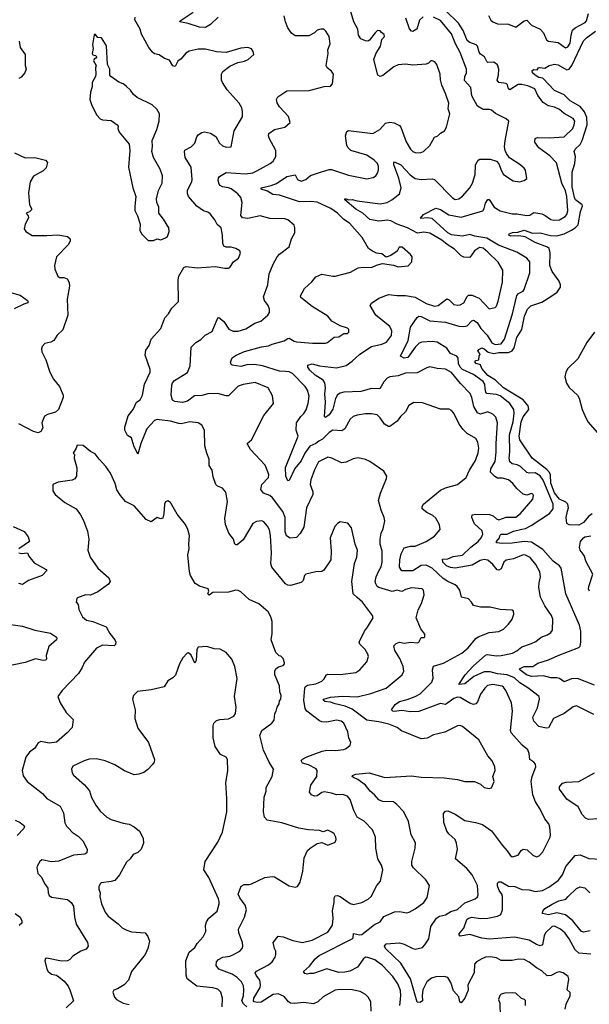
# Model space of a CAD drawing. Extents: x 2199565 to 2323334, y 894172 to 1018966.
# Tile 386 of 440: x 2264891 to 2269592, y 1004855 to 1012984. Entities that reach past the tile are written whole.
import ezdxf

# ---------------------------------------------------------------- set-up
doc = ezdxf.new("R2010")
doc.units = 0

msp = doc.modelspace()

# ---------------------------------------------------------------- linework, layer by layer
at = {"layer": '0CON10XD'}
for points in [[(2268652.5, 1006355), (2268709.1, 1006339.1), (2268785, 1006287.1), (2268875.7, 1006165), (2268915, 1006122.5), (2268938.1, 1006085), (2268955, 1006071.4), (2269004.5, 1006085.5), (2269030, 1006125), (2269045, 1006135.5), (2269079.1, 1006129.1), (2269125, 1006087.1), (2269155, 1006072.9), (2269178.3, 1006081.7), (2269208, 1006115), (2269268.6, 1006235), (2269272.5, 1006255), (2269266.4, 1006316.4), (2269257.1, 1006345), (2269225, 1006386.2), (2269187.1, 1006465), (2269147, 1006527), (2269124.6, 1006584.6), (2269112.2, 1006695), (2269119.4, 1006735), (2269149.4, 1006815), (2269147, 1006837), (2269133.3, 1006855), (2269102, 1006875), (2269096.6, 1006926.6), (2269085.7, 1006955), (2269038.6, 1006995), (2268945.6, 1007095), (2268942.5, 1007115), (2268956.8, 1007275), (2268948.8, 1007345), (2268903.9, 1007445), (2268885, 1007473.5), (2268872.2, 1007482.2), (2268795, 1007495.4), (2268753, 1007487), (2268728.9, 1007465), (2268692.9, 1007415), (2268668.9, 1007351.1), (2268654, 1007336), (2268635, 1007328.8), (2268605, 1007340), (2268525, 1007386.9), (2268505, 1007391.8), (2268475, 1007378.7), (2268405, 1007330), (2268365, 1007337.2), (2268346.8, 1007333.2), (2268185, 1007272.5), (2268115, 1007270.3), (2268045, 1007281.8), (2267982.8, 1007272.8), (2267970, 1007275), (2267960, 1007285), (2267990, 1007330), (2268026.2, 1007353.8), (2268088.1, 1007371.9), (2268155, 1007396.1), (2268195, 1007418.5), (2268291.8, 1007515), (2268303.3, 1007546.7), (2268297.8, 1007615), (2268305, 1007645.7), (2268387.6, 1007672.4), (2268540, 1007755), (2268592.6, 1007797.4), (2268654.4, 1007875), (2268675, 1007889.5), (2268765, 1007924.2), (2268845, 1007933.1), (2268885, 1007952.9), (2268925, 1007994), (2268954, 1008035), (2268968.8, 1008075), (2268965, 1008100), (2268955, 1008110), (2268855, 1008114.2), (2268775, 1008134.3), (2268695, 1008133.1), (2268636.9, 1008146.9), (2268620.8, 1008175), (2268595, 1008202.5), (2268536.7, 1008215), (2268523.8, 1008275), (2268502, 1008305), (2268485, 1008317.8), (2268425, 1008344.6), (2268385, 1008370), (2268295, 1008456.2), (2268245, 1008480.7), (2268205, 1008478.1), (2268135, 1008432.8), (2268045, 1008433.1), (2268024.5, 1008464.5), (2268028.6, 1008525), (2268039.1, 1008575), (2268065, 1008624.2), (2268115, 1008636.4), (2268155, 1008636.2), (2268246, 1008675), (2268315, 1008720), (2268360, 1008775), (2268355, 1008812.5), (2268325, 1008868), (2268300.7, 1008890.7), (2268251.2, 1008915), (2268213.8, 1008945), (2268212, 1008965), (2268222.5, 1008985), (2268365, 1009100), (2268405, 1009118.6), (2268503, 1009147), (2268576, 1009205), (2268604.3, 1009265), (2268652.9, 1009345), (2268675, 1009406.7), (2268678.9, 1009445), (2268672.5, 1009495), (2268655, 1009526.2), (2268585, 1009567.5), (2268550.6, 1009600.6), (2268518.9, 1009645), (2268475, 1009736), (2268455, 1009758), (2268435, 1009768), (2268365, 1009768), (2268215, 1009819.2), (2268145, 1009824.2), (2268102.5, 1009797.5), (2268074, 1009745), (2268033, 1009707), (2268005, 1009668), (2267945, 1009624.2), (2267935, 1009624.2), (2267902, 1009645), (2267865, 1009698), (2267840.3, 1009720.3), (2267795, 1009730.8), (2267745, 1009728.6), (2267675, 1009718.1), (2267643.4, 1009706.6), (2267619.2, 1009685), (2267573.6, 1009606.4), (2267549.5, 1009589.5), (2267475, 1009594.5), (2267445, 1009574.6), (2267389.8, 1009520.2), (2267359.1, 1009505), (2267335, 1009483.8), (2267285, 1009463.3), (2267244.1, 1009405), (2267215, 1009340.9), (2267161.9, 1009278.1), (2267115, 1009180), (2267105, 1009177.5), (2267088.1, 1009215), (2267084, 1009286), (2267190.4, 1009545), (2267173.6, 1009595), (2267174.4, 1009655), (2267211.4, 1009708.6), (2267237.2, 1009732.8), (2267255, 1009764), (2267272.7, 1009815), (2267280, 1009875), (2267267.1, 1009925), (2267246.2, 1009955), (2267142.1, 1010062.1), (2267115, 1010076.1), (2267085, 1010078.9), (2267035, 1010082.7), (2266895, 1010127), (2266825, 1010137.2), (2266765.3, 1010134.7), (2266715, 1010119.2), (2266645, 1010132), (2266635, 1010137.5), (2266630, 1010155), (2266645, 1010191.2), (2266676.7, 1010215), (2266746.2, 1010245), (2266887.6, 1010282.4), (2266945, 1010289.7), (2266975, 1010303.8), (2267075, 1010331.8), (2267105, 1010351.9), (2267115, 1010353.1), (2267155, 1010328.5), (2267175, 1010323.8), (2267306.6, 1010313.4), (2267414.3, 1010314.3), (2267430.9, 1010319.1), (2267485, 1010362), (2267523.9, 1010366.1), (2267565, 1010392.5), (2267595, 1010393.3), (2267606.7, 1010405), (2267606.2, 1010425), (2267595.7, 1010435.7), (2267535, 1010456.2), (2267466.7, 1010495), (2267432.9, 1010535), (2267305.7, 1010615), (2267210.9, 1010690.9), (2267208.8, 1010705), (2267242, 1010765), (2267301.2, 1010818.8), (2267335, 1010860), (2267385, 1010883.8), (2267475.8, 1010865.8), (2267495, 1010867.1), (2267620.9, 1010899.1), (2267685, 1010934.2), (2267725, 1010941.4), (2267795, 1010936.7), (2267835, 1010956.7), (2267885, 1010970), (2267975, 1010957.5), (2268015, 1010944), (2268098, 1010952), (2268126, 1010984), (2268130, 1011025), (2268115.7, 1011045.7), (2268047.5, 1011105), (2268023.3, 1011105), (2268005, 1011072.5), (2267955, 1011037.5), (2267915, 1011023.3), (2267880.3, 1011050.3), (2267835, 1011057.1), (2267801.8, 1011071.8), (2267768.6, 1011095), (2267718, 1011185), (2267611.9, 1011305), (2267565, 1011334.4), (2267515, 1011387.3), (2267459.4, 1011425), (2267345, 1011476.6), (2267292.6, 1011482.6), (2267199.2, 1011479.2), (2267035, 1011533.8), (2266980.5, 1011540.5), (2266936.6, 1011566.6), (2266883.8, 1011585), (2266885, 1011596.7), (2266966.5, 1011613.5), (2267009.5, 1011630.5), (2267095, 1011689.4), (2267163.3, 1011703.3), (2267184.6, 1011664.6), (2267215, 1011650.8), (2267253.8, 1011665), (2267292.2, 1011697.8), (2267382.5, 1011727.5), (2267445, 1011745.6), (2267465, 1011745.6), (2267605, 1011700.5), (2267755, 1011668.9), (2267809.3, 1011680.7), (2267830, 1011695), (2267845, 1011716.2), (2267853.3, 1011745), (2267851.8, 1011775), (2267844.4, 1011795), (2267817.1, 1011825), (2267755.8, 1011865), (2267624.6, 1011904.6), (2267602, 1011925), (2267590.8, 1011945), (2267580, 1012025), (2267590.8, 1012059.2), (2267605, 1012068.8), (2267805.4, 1012044.6), (2267862.4, 1012077.6), (2267910.5, 1012129.5), (2267945, 1012138.9), (2267982.6, 1012132.6), (2268025, 1012110.8), (2268036.4, 1012096.4), (2268079.4, 1011975), (2268115.5, 1011915.5), (2268134.6, 1011894.6), (2268155, 1011888.1), (2268195, 1011883.1), (2268223.8, 1011895), (2268275.6, 1011944.4), (2268315, 1012013.3), (2268342.5, 1012025), (2268365, 1012047.5), (2268397.5, 1012065), (2268413.9, 1012096.1), (2268440.8, 1012205), (2268427.7, 1012247.7), (2268432.9, 1012295), (2268405.4, 1012375.4), (2268373.7, 1012443.7), (2268363.2, 1012486.8), (2268360.6, 1012535), (2268332.9, 1012615), (2268316.2, 1012635), (2268295, 1012644), (2268285, 1012643.8), (2268265.8, 1012624.2), (2268245, 1012617.5), (2268135, 1012608.5), (2268075, 1012615.5), (2268015, 1012611.4), (2267978.8, 1012595), (2267888.3, 1012521.7), (2267865, 1012513.8), (2267846.2, 1012525), (2267813.8, 1012655), (2267828.8, 1012701.2), (2267867.5, 1012765), (2267880.5, 1012819.5), (2267902.5, 1012845), (2267900, 1012860), (2267877, 1012877), (2267865, 1012892.5), (2267845, 1012893.3), (2267823.3, 1012875), (2267778.8, 1012815), (2267765, 1012806), (2267745, 1012808), (2267705, 1012826), (2267688.1, 1012855), (2267680.6, 1012905), (2267647.8, 1012965), (2267610, 1013095)], [(2267792.9, 1004797.1), (2267788, 1004875), (2267766.2, 1004915), (2267745, 1004936.2), (2267700.3, 1004960.3), (2267635, 1004973.3), (2267535, 1004977.3), (2267495, 1004972.2), (2267395, 1004917.8), (2267350.6, 1004875), (2267315, 1004859.6), (2267235, 1004870.6), (2267155, 1004861.3), (2267126.2, 1004865), (2267110.5, 1004875), (2267075, 1004918.2), (2267025, 1004942.3), (2266984.2, 1004935.8), (2266885, 1004872.5), (2266855, 1004869.8), (2266826.4, 1004876.4), (2266820, 1004885), (2266822.5, 1004905), (2266875.3, 1004995), (2266879.6, 1005015), (2266872.5, 1005055), (2266841.4, 1005095), (2266834.2, 1005115.8), (2266845, 1005128), (2266945, 1005179.5), (2266974, 1005206), (2267000, 1005245), (2267005.7, 1005265), (2267004.3, 1005295), (2266994.4, 1005315), (2266982, 1005365), (2267025, 1005418), (2267065, 1005411.9), (2267145, 1005380.5), (2267225, 1005365.6), (2267305, 1005385.5), (2267435, 1005450.8), (2267471.7, 1005508.3), (2267477.5, 1005565), (2267473.6, 1005626.4), (2267485.8, 1005695), (2267486, 1005735), (2267495, 1005750), (2267515, 1005752), (2267535, 1005745.8), (2267617.9, 1005687.9), (2267645, 1005679.4), (2267715, 1005695.7), (2267766.3, 1005723.7), (2267790.8, 1005745), (2267837.1, 1005835), (2267869.5, 1005870.5), (2267889.2, 1005965), (2267875.8, 1006005), (2267847.1, 1006055), (2267830.8, 1006145), (2267827.1, 1006235), (2267802, 1006295), (2267735, 1006365.8), (2267675, 1006400), (2267648.6, 1006455), (2267618, 1006545), (2267595, 1006572.5), (2267556.4, 1006586.4), (2267505, 1006585.4), (2267465, 1006599.2), (2267405, 1006609.2), (2267385, 1006604.5), (2267345, 1006576.7), (2267325, 1006572.2), (2267298, 1006585), (2267282.5, 1006605), (2267295, 1006663.8), (2267342.5, 1006735), (2267346.9, 1006785), (2267338.4, 1006798.4), (2267275, 1006830.9), (2267223.8, 1006845), (2267215, 1006867.5), (2267225, 1006879.2), (2267262.1, 1006897.9), (2267385.9, 1006944.1), (2267426.6, 1006953.4), (2267495, 1006949.6), (2267565, 1006958.9), (2267584.4, 1006965.6), (2267617, 1006993), (2267624, 1007015), (2267608, 1007055), (2267598.6, 1007105), (2267565.6, 1007175), (2267542.8, 1007192.8), (2267505, 1007200), (2267425, 1007183.5), (2267385, 1007186.6), (2267365, 1007195.4), (2267260, 1007275), (2267247.5, 1007297.5), (2267236.6, 1007365), (2267244.6, 1007465.4), (2267250.6, 1007479.4), (2267265, 1007488.9), (2267335, 1007500), (2267385, 1007521.8), (2267405, 1007541.4), (2267424.3, 1007575), (2267435, 1007581.4), (2267535, 1007576.9), (2267665, 1007594.3), (2267698, 1007615), (2267755, 1007681.2), (2267769.2, 1007725), (2267765, 1007746.7), (2267741.4, 1007785), (2267698.3, 1007828.3), (2267691.9, 1007845), (2267735.7, 1007935), (2267762.7, 1007967.3), (2267809.2, 1008045), (2267804, 1008065), (2267721.4, 1008175), (2267676.7, 1008213.3), (2267643.1, 1008245), (2267632.5, 1008345), (2267654, 1008495), (2267674, 1008545), (2267678.5, 1008605), (2267658.5, 1008655), (2267628.8, 1008788.8), (2267598.3, 1008828.3), (2267535, 1008837.5), (2267512.5, 1008825), (2267490.5, 1008799.5), (2267454.2, 1008705.8), (2267462.5, 1008595), (2267459.2, 1008525), (2267402, 1008438), (2267385, 1008428.8), (2267335, 1008426), (2267253.2, 1008406.8), (2267242, 1008395), (2267230, 1008355), (2267213.9, 1008336.1), (2267125, 1008312.9), (2267105, 1008314.3), (2267084.2, 1008325), (2266972.2, 1008465), (2266964.5, 1008495), (2266968.6, 1008581.4), (2266960.4, 1008725), (2266951.8, 1008771.8), (2266935, 1008801.2), (2266905, 1008836.7), (2266890, 1008845), (2266845, 1008842), (2266816.2, 1008825), (2266735, 1008689.2), (2266685, 1008648.8), (2266675, 1008647.5), (2266667.5, 1008655), (2266656.2, 1008695), (2266615.8, 1008745.8), (2266588.9, 1008815), (2266583.8, 1008865), (2266606.7, 1009005), (2266592.7, 1009082.7), (2266565.6, 1009115.6), (2266523.2, 1009133.2), (2266510, 1009145), (2266488.8, 1009208.8), (2266478.8, 1009265), (2266454.3, 1009304.3), (2266454, 1009355), (2266434.3, 1009405), (2266420, 1009465), (2266415.8, 1009595.8), (2266395, 1009636.7), (2266365, 1009654), (2266295, 1009664), (2266247.5, 1009652.5), (2266225, 1009646), (2266205, 1009648.6), (2266135, 1009668.9), (2266045, 1009680.5), (2266025, 1009682.2), (2266005, 1009675.6), (2265940.6, 1009605), (2265890.8, 1009485), (2265865, 1009396.7), (2265832.2, 1009465), (2265815, 1009532.5), (2265780.5, 1009550.5), (2265760, 1009595), (2265759.7, 1009620.3), (2265787, 1009713), (2265827.8, 1009765), (2265855, 1009826.2), (2265885, 1009846.2), (2265905.7, 1009885), (2265922, 1009975), (2265967.5, 1010075), (2265968.6, 1010095), (2265927.8, 1010215), (2265931.1, 1010255), (2265958.8, 1010295), (2265976, 1010345), (2266055.6, 1010434.4), (2266089.1, 1010520.9), (2266118, 1010555), (2266146.9, 1010603.1), (2266201.7, 1010658.3), (2266198, 1010835), (2266203.8, 1010865), (2266245, 1010936.7), (2266265, 1010946), (2266355, 1010934.2), (2266505, 1010947.1), (2266585, 1010932), (2266615, 1010933.3), (2266625, 1010937.5), (2266656.1, 1010983.9), (2266696.2, 1011015), (2266713.3, 1011055), (2266707.5, 1011075), (2266675, 1011094), (2266635, 1011105.8), (2266595, 1011106), (2266576.7, 1011115), (2266568.8, 1011135), (2266565.8, 1011205), (2266553.3, 1011265), (2266522.1, 1011292.1), (2266501.7, 1011331.7), (2266461.7, 1011381.7), (2266445, 1011393.8), (2266406.7, 1011405), (2266353.1, 1011443.1), (2266285, 1011523.3), (2266275, 1011550), (2266275.6, 1011575), (2266310.6, 1011645), (2266314.4, 1011664.4), (2266307.5, 1011765), (2266256.9, 1011845), (2266250.8, 1011895), (2266255, 1011906.2), (2266305, 1011934), (2266335.4, 1011964.6), (2266353.7, 1012016.3), (2266365, 1012032), (2266395, 1012052), (2266415, 1012057.5), (2266466.4, 1012046.4), (2266508.7, 1012018.7), (2266540.8, 1011965), (2266565, 1011942.5), (2266595, 1011930), (2266637.5, 1011935), (2266660, 1012065), (2266728.7, 1012181.3), (2266730.8, 1012225), (2266724.2, 1012255), (2266701.4, 1012295), (2266603.8, 1012403.8), (2266565.8, 1012465), (2266555.8, 1012485), (2266557.1, 1012535), (2266568, 1012555), (2266625, 1012598.8), (2266691.2, 1012628.8), (2266745, 1012640), (2266777.5, 1012655), (2266822.5, 1012695), (2266818.3, 1012721.7), (2266803.6, 1012743.6), (2266775, 1012753.3), (2266715, 1012748), (2266595, 1012713.8), (2266515, 1012717.1), (2266425, 1012740.8), (2266365, 1012738.9), (2266290, 1012725), (2266263, 1012707), (2266225, 1012661.2), (2266195, 1012642.5), (2266175, 1012597.5), (2266155, 1012602.5), (2266128.3, 1012648.3), (2266085, 1012663.8), (2266042.7, 1012692.7), (2266005, 1012702.5), (2265988, 1012715), (2265958, 1012755), (2265896, 1012865), (2265885.8, 1012905), (2265841.2, 1012981.2), (2265843.8, 1013005)], [(2267234.1, 1005125.9), (2267281.5, 1005168.5), (2267329.2, 1005230.8), (2267361.7, 1005258.3), (2267634.3, 1005395), (2267641.9, 1005405), (2267645, 1005440), (2267695, 1005428.6), (2267715, 1005431.9), (2267820, 1005515), (2267865, 1005535.6), (2267895, 1005578.5), (2267985, 1005619.4), (2268025, 1005620.6), (2268085, 1005610.5), (2268105, 1005614.5), (2268155, 1005642.9), (2268225.8, 1005695), (2268253.4, 1005736.6), (2268272, 1005835), (2268243.4, 1005883.4), (2268141.3, 1005981.3), (2268126, 1006005), (2268128, 1006035), (2268155.7, 1006145), (2268156.8, 1006186.8), (2268121.5, 1006255), (2268098.9, 1006365), (2268061.9, 1006445), (2268004.5, 1006505), (2267975, 1006526.1), (2267885, 1006529.1), (2267855, 1006543.5), (2267819.5, 1006585), (2267783.3, 1006613.3), (2267743.6, 1006663.6), (2267680.8, 1006710.8), (2267645, 1006727.5), (2267636, 1006735), (2267638.8, 1006745), (2267665, 1006755.7), (2267775, 1006765.5), (2267905, 1006726.9), (2268125, 1006740), (2268205, 1006729.2), (2268395, 1006724.2), (2268505, 1006712), (2268565, 1006694), (2268645, 1006693.8), (2268692.7, 1006672.7), (2268725, 1006646), (2268765, 1006636.2), (2268785, 1006642.5), (2268806.1, 1006693.9), (2268796, 1006735), (2268816, 1006785), (2268811.2, 1006815), (2268790, 1006865), (2268755, 1006906.2), (2268679.4, 1007039.4), (2268545, 1007148.9), (2268525, 1007155.6), (2268505, 1007154.2), (2268398.3, 1007101.7), (2268305, 1007080), (2268255, 1007050.8), (2268205, 1007047.1), (2268042.8, 1007112.8), (2268005, 1007140), (2267936.4, 1007166.4), (2267855, 1007185.9), (2267755, 1007199.7), (2267635, 1007291.9), (2267577.1, 1007317.1), (2267495, 1007334.2), (2267455, 1007350), (2267408.8, 1007355), (2267395.6, 1007365), (2267401.1, 1007375), (2267455, 1007390.6), (2267555, 1007400), (2267675, 1007392.8), (2267789.2, 1007420.8), (2267916, 1007465), (2268046.2, 1007575), (2268060, 1007605), (2268054.4, 1007645), (2268028.8, 1007708.8), (2267986.9, 1007775), (2267978, 1007815), (2267996.8, 1007833.2), (2268025, 1007843.3), (2268065, 1007836.5), (2268115, 1007844.4), (2268175, 1007839.2), (2268186, 1007845), (2268205, 1007882.5), (2268225, 1007882.5), (2268235, 1007890), (2268235, 1007910), (2268201.2, 1007955), (2268164.3, 1008044.3), (2268179.7, 1008110.3), (2268205.7, 1008164.3), (2268228, 1008235), (2268223.9, 1008273.9), (2268212.5, 1008285), (2268125, 1008291.9), (2268075, 1008280), (2268045, 1008261.8), (2268005, 1008274.4), (2267965, 1008262.3), (2267855, 1008297.1), (2267842.5, 1008305), (2267830, 1008325), (2267825.5, 1008345), (2267834.1, 1008385), (2267850.8, 1008429.3), (2267873.4, 1008466.6), (2267881.3, 1008505), (2267883.6, 1008595), (2267866.5, 1008655), (2267866.2, 1008695), (2267874.5, 1008745), (2267889.8, 1008780.2), (2267904.3, 1008845), (2267900, 1008875), (2267874, 1008934), (2267852.7, 1009015), (2267867.8, 1009075), (2267918.8, 1009195), (2267921.2, 1009215), (2267895.8, 1009255.8), (2267780, 1009335), (2267745, 1009352.5), (2267685, 1009367.5), (2267642.5, 1009357.5), (2267585, 1009331.9), (2267545.8, 1009325.8), (2267466.7, 1009365), (2267435, 1009373.1), (2267357, 1009333), (2267322.9, 1009267.1), (2267292.9, 1009185), (2267287.8, 1009145), (2267309.2, 1009085), (2267310, 1009065), (2267256.7, 1008953.3), (2267235.3, 1008794.7), (2267207.1, 1008742.9), (2267175, 1008709.4), (2267122.7, 1008702.7), (2267092.7, 1008722.7), (2267080.7, 1008755), (2267080.6, 1008875), (2267062.1, 1008922.1), (2266976.9, 1009036.9), (2266955, 1009054.2), (2266904.2, 1009075), (2266880, 1009105), (2266890.4, 1009145), (2266944, 1009205), (2266946.2, 1009225), (2266939.4, 1009250.6), (2266917.5, 1009305), (2266795.7, 1009435), (2266767.5, 1009485), (2266805, 1009516.2), (2266905.7, 1009715), (2266986, 1009815), (2266977, 1009877), (2266941.2, 1009945), (2266835, 1009987.5), (2266735, 1009973.1), (2266695, 1009956.9), (2266615, 1009878.6), (2266595, 1009878.2), (2266527.4, 1009897.4), (2266445, 1009895.4), (2266395, 1009881.8), (2266335, 1009877.7), (2266275, 1009832.9), (2266235, 1009824.4), (2266172.1, 1009832.1), (2266152.7, 1009842.7), (2266141.2, 1009885), (2266146, 1009965), (2266152.5, 1009985), (2266170, 1010005), (2266275, 1010070), (2266297.5, 1010125), (2266305, 1010278.8), (2266345, 1010317.5), (2266385, 1010342), (2266420.9, 1010379.1), (2266480, 1010410), (2266525, 1010521.2), (2266535, 1010523.8), (2266545, 1010518), (2266575, 1010492), (2266618.3, 1010428.3), (2266653.4, 1010413.4), (2266695, 1010411.8), (2266757.8, 1010432.2), (2266830.9, 1010479.1), (2266880, 1010495), (2266938.8, 1010545), (2266953.9, 1010566.1), (2266954, 1010595), (2266941.2, 1010625), (2266912, 1010665), (2266902.5, 1010695), (2266938.1, 1010795), (2266950.5, 1010885), (2266983.3, 1010965), (2267017.1, 1011025), (2267035, 1011048.6), (2267115, 1011107.5), (2267133.8, 1011175), (2267162.5, 1011225), (2267162.5, 1011265), (2267155, 1011287.5), (2267105, 1011330), (2267079.5, 1011339.5), (2266955, 1011341.8), (2266875, 1011363.5), (2266775, 1011341.5), (2266728.8, 1011348.8), (2266717, 1011367), (2266726.2, 1011475), (2266717.1, 1011515), (2266692.5, 1011545), (2266636.5, 1011586.5), (2266615, 1011596.6), (2266565, 1011604.4), (2266546.2, 1011615), (2266536.2, 1011625), (2266530, 1011655), (2266532, 1011675), (2266541.1, 1011688.9), (2266595, 1011721.1), (2266755, 1011712.1), (2266815, 1011718.7), (2266848.6, 1011735), (2266958, 1011795), (2266982.5, 1011815), (2267004.4, 1011855), (2267005, 1011902.5), (2266949.2, 1012005), (2266944, 1012025), (2266948, 1012045), (2266995, 1012077.1), (2267080, 1012095), (2267122.5, 1012135), (2267110, 1012185), (2267034, 1012265), (2267015, 1012297.5), (2267011.2, 1012325), (2267022.3, 1012347.7), (2267095, 1012396), (2267279.8, 1012400.2), (2267405, 1012432.9), (2267455, 1012434), (2267473.8, 1012455), (2267481.2, 1012535), (2267465, 1012558.8), (2267428.8, 1012585), (2267419.2, 1012605), (2267438, 1012705), (2267433.8, 1012735), (2267452.5, 1012785), (2267445.8, 1012845), (2267418.8, 1012888.8), (2267400, 1012905), (2267375, 1012906.2), (2267345, 1012896.7), (2267323.3, 1012875), (2267278.6, 1012851.4), (2267165, 1012850), (2267133.4, 1012873.4), (2267104.2, 1012915), (2267084.2, 1012965), (2267074.2, 1013015)], [(2266529.2, 1013005), (2266465.8, 1012945), (2266425, 1012920), (2266375, 1012920.8), (2266281.1, 1012951.1), (2266212, 1012965), (2266214.2, 1012975), (2266323.8, 1013045)], [(2269628.3, 1007248.3), (2269485, 1007320), (2269459.1, 1007310.9), (2269384.2, 1007255), (2269295.3, 1007214.7), (2269255, 1007137.1), (2269235, 1007135.6), (2269175, 1007148.6), (2269133.7, 1007193.7), (2269124.4, 1007225), (2269165, 1007303.8), (2269181.4, 1007375), (2269177.5, 1007395), (2269085, 1007468.5), (2269018, 1007508), (2268975, 1007549.4), (2268915, 1007575.2), (2268835, 1007583.5), (2268775, 1007599.3), (2268725, 1007601), (2268638.6, 1007561.4), (2268565, 1007501.1), (2268514.4, 1007494.4), (2268566.9, 1007575), (2268632.2, 1007647.8), (2268735, 1007738.2), (2268747.7, 1007742.3), (2268787, 1007737), (2268825, 1007731.8), (2268865, 1007735.3), (2268958.8, 1007755), (2268995, 1007772.2), (2269035, 1007805.6), (2269116, 1007834), (2269149.4, 1007850.6), (2269195, 1007885.6), (2269246, 1007905), (2269274, 1007925), (2269288.6, 1007945), (2269290, 1008035), (2269279.4, 1008065), (2269223.8, 1008145), (2269189.6, 1008215), (2269176.4, 1008295), (2269177.3, 1008335), (2269188.8, 1008385), (2269183.8, 1008425), (2269150, 1008485), (2269105, 1008543.8), (2269065, 1008563.8), (2269045, 1008566.2), (2268965, 1008531.8), (2268905, 1008522.2), (2268885.6, 1008505), (2268865, 1008449.2), (2268845, 1008438.1), (2268832.2, 1008442.2), (2268796.9, 1008485), (2268755, 1008520.3), (2268725, 1008525.8), (2268691.2, 1008518.8), (2268625, 1008480.7), (2268485, 1008456), (2268445, 1008461.8), (2268414.4, 1008475), (2268382.2, 1008505), (2268380.3, 1008529.7), (2268425, 1008533.3), (2268469.2, 1008550.8), (2268545, 1008563.3), (2268615, 1008629.6), (2268674.4, 1008675), (2268700, 1008705), (2268713.1, 1008735), (2268708.6, 1008765), (2268645, 1008822.9), (2268621.8, 1008875), (2268626.2, 1008895), (2268655, 1008901.1), (2268768.1, 1008898.1), (2268798.5, 1008888.5), (2268825, 1008862.9), (2268845, 1008854), (2268905, 1008875.4), (2268985, 1008877.7), (2269024.1, 1008905.9), (2269125.5, 1009024.5), (2269132, 1009055), (2269127, 1009067), (2269115, 1009071.2), (2269075, 1009059.2), (2269045, 1009065.7), (2268992.4, 1009112.4), (2268959.4, 1009155), (2268924.7, 1009184.7), (2268875, 1009199.6), (2268835, 1009199.6), (2268812.2, 1009212.2), (2268777.4, 1009247.4), (2268780.4, 1009275), (2268814.1, 1009335), (2268822.7, 1009412.7), (2268822.1, 1009485), (2268834.5, 1009655), (2268821.1, 1009701.1), (2268796.7, 1009726.7), (2268755, 1009745.6), (2268695, 1009726.9), (2268667.9, 1009737.9), (2268640.1, 1009790.1), (2268623.5, 1009865), (2268608.7, 1009898.7), (2268529, 1009979), (2268455, 1010070), (2268405, 1010097.8), (2268335, 1010102.9), (2268275, 1010118), (2268249.7, 1010110.3), (2268172.1, 1010067.9), (2268075, 1010065.5), (2268046, 1010055), (2268015, 1010043.1), (2267945, 1010034.5), (2267924.7, 1010025.3), (2267895.6, 1009995), (2267863.3, 1009935), (2267795, 1009939.6), (2267707.2, 1009912.8), (2267565, 1009908.2), (2267535, 1009900), (2267514.8, 1009885.2), (2267496.6, 1009855), (2267475, 1009767.1), (2267445, 1009722.5), (2267415, 1009699.2), (2267407.5, 1009707.5), (2267413.8, 1009826.2), (2267409.4, 1009895), (2267415.3, 1009945.3), (2267410, 1009985), (2267395, 1010007.8), (2267328.7, 1010048.7), (2267285, 1010088.8), (2267268, 1010115), (2267269.3, 1010130.7), (2267305, 1010143.3), (2267365, 1010125.6), (2267505, 1010108.8), (2267585, 1010129.3), (2267636.1, 1010163.9), (2267698.2, 1010221.8), (2267794.3, 1010285), (2267880, 1010305), (2267918.9, 1010321.1), (2267960.6, 1010375), (2267961.5, 1010415), (2267945, 1010451.4), (2267830.5, 1010545), (2267783.1, 1010625), (2267795, 1010644.3), (2267855, 1010684), (2267935.6, 1010714.4), (2268005, 1010705.4), (2268075, 1010706.9), (2268155, 1010693.1), (2268245, 1010639.3), (2268315, 1010617.8), (2268343.8, 1010625), (2268415, 1010680), (2268435, 1010670.8), (2268475, 1010632.9), (2268505, 1010625.6), (2268525, 1010629.4), (2268555, 1010646.5), (2268582.8, 1010697.2), (2268595, 1010708.2), (2268625, 1010708.2), (2268655, 1010694.6), (2268683.6, 1010683.6), (2268765, 1010596), (2268815, 1010606.7), (2268825, 1010617.5), (2268839.1, 1010660.9), (2268875.6, 1010815.6), (2268877.8, 1010915), (2268840.5, 1010980.5), (2268755.5, 1011065), (2268715, 1011096.1), (2268685, 1011101.5), (2268645, 1011075.6), (2268605, 1011020), (2268555, 1011024.4), (2268535, 1011034.3), (2268479.8, 1011089.8), (2268418.2, 1011128.2), (2268375, 1011164), (2268275, 1011222.3), (2268225, 1011230.4), (2268175, 1011221.2), (2268092.5, 1011265), (2268005, 1011294.3), (2267955, 1011322.4), (2267925, 1011328.9), (2267903.4, 1011326.6), (2267855, 1011319.1), (2267779.6, 1011335), (2267722.3, 1011385), (2267665, 1011418.1), (2267574, 1011495), (2267573.3, 1011505), (2267585, 1011506), (2267605, 1011496.2), (2267635, 1011499.4), (2267677.4, 1011487.4), (2267865, 1011464.7), (2267925, 1011474.6), (2267963.1, 1011495), (2268025, 1011545.8), (2268039.2, 1011595), (2268018.6, 1011675), (2267977.8, 1011785), (2267977.7, 1011802.3), (2267985, 1011810), (2268036.4, 1011785), (2268113.6, 1011703.6), (2268155, 1011672.1), (2268205, 1011665.5), (2268295, 1011670), (2268315, 1011664.2), (2268462.7, 1011512.8), (2268485, 1011500), (2268515, 1011504.4), (2268545, 1011525.8), (2268605.6, 1011595), (2268626.5, 1011635), (2268650, 1011705), (2268651.4, 1011785), (2268675, 1011823.3), (2268687.7, 1011832.3), (2268775, 1011831.4), (2268825.8, 1011815.8), (2268845, 1011792.5), (2268866.1, 1011736.1), (2268885, 1011706.7), (2268962.3, 1011652.3), (2269015, 1011646), (2269053.9, 1011656.1), (2269076.4, 1011673.6), (2269065, 1011740), (2269055, 1011756.7), (2269019.1, 1011789.1), (2268933, 1011843), (2268907.9, 1011877.9), (2268897.1, 1011905), (2268893.1, 1011935), (2268897.2, 1011982.8), (2268927.5, 1012145), (2268906.1, 1012166.1), (2268818.7, 1012208.7), (2268785, 1012235.7), (2268765, 1012241.9), (2268715, 1012243.1), (2268669.6, 1012269.6), (2268623.6, 1012355), (2268612.9, 1012425), (2268562.8, 1012482.8), (2268565, 1012513.3), (2268577.9, 1012545), (2268577.3, 1012575), (2268525, 1012713.8), (2268486.5, 1012785), (2268455, 1012867.5), (2268365, 1012975.6), (2268305, 1013004.5)], [(2268221.7, 1013008.3), (2268189.8, 1012980.2), (2268167.8, 1012905), (2268135, 1012885.8), (2268125, 1012887.5), (2268108.3, 1012908.3), (2268077.3, 1012995)], [(2268515.7, 1010454.3), (2268555, 1010451), (2268584.3, 1010455.7), (2268622.1, 1010497.9), (2268635, 1010503.3), (2268665, 1010482.7), (2268696.8, 1010435), (2268748.1, 1010378.1), (2268786.1, 1010315), (2268815, 1010301.9), (2268865, 1010307.7), (2268891.1, 1010345), (2268956.8, 1010555), (2268994.7, 1010705.3), (2269006.6, 1010723.4), (2269045, 1010741.9), (2269055.6, 1010755), (2269101.5, 1010895), (2269101.9, 1010985), (2269075.9, 1011015.9), (2268995, 1011064.6), (2268842.3, 1011122.3), (2268745, 1011180.9), (2268647.7, 1011197.7), (2268605, 1011210.3), (2268545, 1011195.5), (2268455, 1011207.5), (2268425, 1011223.3), (2268295, 1011342), (2268255, 1011347.4), (2268201.2, 1011341.2), (2268198.8, 1011345), (2268224.8, 1011375.2), (2268325, 1011427.3), (2268365, 1011415.3), (2268433.6, 1011373.6), (2268535.7, 1011354.3), (2268713.1, 1011406.9), (2268724.6, 1011425), (2268735, 1011469.2), (2268755, 1011498), (2268765, 1011500), (2268807.5, 1011435), (2268855.3, 1011405.3), (2268955, 1011382), (2268995, 1011381.5), (2269075, 1011366.2), (2269100.5, 1011369.5), (2269135, 1011390.9), (2269198.9, 1011381.1), (2269228.1, 1011368.1), (2269275, 1011334.5), (2269297.8, 1011327.8), (2269345, 1011330.9), (2269391.4, 1011358.6), (2269405.5, 1011375), (2269414.6, 1011405), (2269405.3, 1011525), (2269395, 1011570.8), (2269365.4, 1011635), (2269322.2, 1011802.2), (2269265, 1011860.9), (2269176.4, 1011925), (2269143.4, 1011973.4), (2269145, 1012002.5), (2269165, 1012011.4), (2269261.1, 1012008.9), (2269385, 1012017.5), (2269455, 1012085.8), (2269467.5, 1012115), (2269471.9, 1012145), (2269457.6, 1012167.6), (2269385, 1012209.5), (2269345, 1012241.2), (2269305, 1012261.5), (2269252.7, 1012272.8), (2269210.8, 1012300.8), (2269167.1, 1012357.1), (2269142.9, 1012412.9), (2269085, 1012437.9), (2269035, 1012449.1), (2269005, 1012447.3), (2268935, 1012404.5), (2268925, 1012412), (2268916.6, 1012446.6), (2268907, 1012457), (2268844, 1012464), (2268830.6, 1012485), (2268841.5, 1012525), (2268844.7, 1012575), (2268835, 1012611.9), (2268805, 1012633.1), (2268755, 1012631.1), (2268745, 1012637.5), (2268727.3, 1012677.3), (2268695, 1012699.1), (2268683.2, 1012715), (2268670.4, 1012765), (2268656.8, 1012776.8), (2268605, 1012796.4), (2268585, 1012810.4), (2268550.8, 1012895), (2268513.6, 1012955), (2268405, 1013060)], [(2268759.1, 1013019.1), (2268778.5, 1012978.5), (2268795, 1012965.5), (2268835, 1012950.4), (2268925, 1012947.8), (2268985, 1012920.8), (2269055, 1012974.3), (2269075, 1012980.8), (2269115, 1012937.1), (2269187.1, 1012905), (2269213.3, 1012875), (2269237.4, 1012817.4), (2269253.8, 1012805), (2269335.3, 1012795.3), (2269395, 1012751.4), (2269415, 1012760), (2269435, 1012790), (2269441.6, 1012855), (2269453.4, 1012896.6), (2269475, 1012916.2), (2269558.8, 1012961.2), (2269568.2, 1012975), (2269585.3, 1013034.7)], [(2265995, 1011161.2), (2266025, 1011173.8), (2266055, 1011167.5), (2266095, 1011182), (2266111.2, 1011195), (2266125.7, 1011235), (2266120.6, 1011265), (2266078, 1011338), (2266038.8, 1011385), (2266040, 1011435), (2266023.2, 1011473.2), (2266021.4, 1011505), (2266037.9, 1011572.1), (2266065.7, 1011635), (2266069.2, 1011695), (2266050.3, 1011750.3), (2265994.4, 1011845), (2265981.1, 1011895), (2265986.8, 1011936.8), (2265984.3, 1011985), (2266022.1, 1012077.9), (2266041.4, 1012145), (2266046, 1012205), (2266023.8, 1012245), (2265985, 1012282), (2265860.2, 1012340.2), (2265830, 1012365), (2265805, 1012401.2), (2265771.2, 1012435), (2265745, 1012454), (2265709.1, 1012469.1), (2265643.8, 1012515), (2265634, 1012525), (2265634, 1012575), (2265616.7, 1012615), (2265607.7, 1012767.7), (2265565, 1012832.5), (2265535, 1012837.5), (2265515, 1012863.3), (2265505, 1012857.5), (2265491.9, 1012775), (2265498.8, 1012745), (2265488.8, 1012705), (2265495, 1012692.5), (2265517, 1012687), (2265526.4, 1012676.4), (2265520, 1012665), (2265505, 1012657.5), (2265500, 1012645), (2265522.5, 1012605), (2265516.7, 1012585), (2265520, 1012535), (2265516.2, 1012515), (2265488, 1012465), (2265489.5, 1012430.5), (2265476.2, 1012385), (2265468.8, 1012325), (2265486, 1012275), (2265526.7, 1012195), (2265555, 1012166.2), (2265575, 1012156.2), (2265645, 1012152.5), (2265695, 1012116.7), (2265703.3, 1012105), (2265701.2, 1012085), (2265713.3, 1012055), (2265793.8, 1011955), (2265800, 1011905), (2265788.8, 1011765), (2265825.9, 1011595.9), (2265850, 1011525), (2265840, 1011445), (2265841.7, 1011408.3), (2265864.4, 1011364.4), (2265886.7, 1011295), (2265883.3, 1011245), (2265896.7, 1011215), (2265951.7, 1011161.7), (2265995, 1011161.2)], [(2269615, 1008904.2), (2269588.8, 1008885), (2269545, 1008833.8), (2269505, 1008810), (2269425, 1008813.3), (2269407.5, 1008825), (2269402, 1008875), (2269412.9, 1008925), (2269420, 1008955), (2269414.6, 1008985), (2269399.3, 1008999.3), (2269345, 1009025.3), (2269305, 1009078.8), (2269275, 1009157.1), (2269271.1, 1009225), (2269263.6, 1009245), (2269241.1, 1009271.1), (2269120, 1009365), (2269017.8, 1009515), (2269011.9, 1009545), (2269029.4, 1009665), (2269045.3, 1009705), (2269093.2, 1009765), (2269088.5, 1009795), (2269045, 1009844.1), (2268884.7, 1009945), (2268818.3, 1010008.3), (2268754.6, 1010045), (2268705.8, 1010105), (2268693.3, 1010133.3), (2268657.5, 1010145), (2268648.3, 1010158.3), (2268655, 1010170), (2268680, 1010175), (2268682.5, 1010205), (2268692.5, 1010225), (2268673, 1010247), (2268680.5, 1010259.5), (2268705, 1010273.8), (2268725, 1010267.1), (2268757.8, 1010237.8), (2268805, 1010228.5), (2268845, 1010236.5), (2268924.8, 1010235.2), (2268955, 1010248.9), (2268971.6, 1010275), (2268995, 1010358.9), (2269036.3, 1010425), (2269055.8, 1010535), (2269081.5, 1010595), (2269108.7, 1010621.3), (2269199.8, 1010650.2), (2269275, 1010698), (2269325.5, 1010734.5), (2269354, 1010775), (2269354.3, 1010795), (2269343.3, 1010825), (2269284.6, 1010905), (2269267.1, 1010955), (2269269.2, 1011059.2), (2269261.8, 1011095), (2269246.7, 1011106.7), (2269145, 1011143.5), (2269061.7, 1011191.7), (2269010.7, 1011199.3), (2268945, 1011197.1), (2268928.8, 1011205), (2268930, 1011215), (2268957, 1011227), (2269000.8, 1011229.2), (2269055, 1011245.5), (2269122.3, 1011222.3), (2269185, 1011224.3), (2269271.2, 1011201.2), (2269325, 1011199.2), (2269385, 1011215.3), (2269444.4, 1011245.6), (2269476.2, 1011265), (2269498.9, 1011291.1), (2269519.6, 1011400.4), (2269535.3, 1011445), (2269531.5, 1011455), (2269479, 1011495), (2269469.7, 1011515), (2269451.6, 1011605), (2269449.4, 1011725), (2269472.7, 1011795), (2269479.2, 1011855), (2269465.6, 1011895), (2269475.6, 1011915), (2269515, 1011954.5), (2269531.7, 1011985), (2269573.2, 1012115), (2269571.7, 1012175), (2269551.8, 1012221.8), (2269516.8, 1012266.8), (2269433.1, 1012315), (2269383.2, 1012363.2), (2269305, 1012398.6), (2269209.5, 1012499.5), (2269175, 1012506), (2269143.8, 1012525), (2269124, 1012545), (2269121.2, 1012565), (2269135, 1012573.3), (2269161.7, 1012568.3), (2269172.5, 1012585), (2269181.7, 1012588.3), (2269225, 1012582.5), (2269261.2, 1012605), (2269305, 1012617.1), (2269335, 1012610.9), (2269405, 1012568.9), (2269425, 1012575.5), (2269447.8, 1012605), (2269545, 1012810), (2269569.5, 1012835), (2269642.5, 1012887.5)], [(2264886.2, 1012805), (2264894, 1012755), (2264936, 1012695), (2264936.4, 1012606.4), (2264943.3, 1012575), (2264933.3, 1012545), (2264902.3, 1012507.7), (2264885, 1012498.8)], [(2264847.5, 1011885), (2264935, 1011844), (2265015.8, 1011845.8), (2265105, 1011822.5), (2265120, 1011805), (2265108.3, 1011761.7), (2265084.1, 1011735.9), (2265005, 1011690.8), (2264976.9, 1011645), (2264964.4, 1011555), (2264973.1, 1011455), (2264989.4, 1011425), (2264988.1, 1011415), (2264972.9, 1011397.1), (2264944.2, 1011385), (2264961.2, 1011365), (2264963.6, 1011346.4), (2264936.7, 1011295), (2264927, 1011257), (2264942.5, 1011235), (2264995, 1011202), (2265115, 1011200.8), (2265207.1, 1011207.1), (2265285, 1011192.5), (2265307.5, 1011175), (2265307.5, 1011155), (2265290, 1011125), (2265193.8, 1011025), (2265178.8, 1010955), (2265180, 1010925), (2265206.7, 1010865), (2265220, 1010855), (2265255, 1010854), (2265284.2, 1010844.2), (2265300, 1010815), (2265301.2, 1010785), (2265282.9, 1010675), (2265288.9, 1010545), (2265246.4, 1010423.6), (2265199.7, 1010380.3), (2265173.8, 1010335), (2265148.3, 1010321.7), (2265099.5, 1010310.5), (2265076.7, 1010285), (2265072, 1010265), (2265072.7, 1010242.7), (2265107.5, 1010175), (2265140.8, 1010075), (2265171.4, 1010015), (2265218.9, 1009955), (2265250, 1009885), (2265249.2, 1009865), (2265210.6, 1009765), (2265186.6, 1009743.4), (2265120, 1009725), (2265095, 1009711.2), (2265072.9, 1009655), (2265081.9, 1009615), (2265065, 1009583.8), (2265045, 1009572), (2265005, 1009582.5), (2264885, 1009645.8)], [(2264815, 1010730), (2264895, 1010708), (2264956.6, 1010666.6), (2264962, 1010655), (2264958.8, 1010645), (2264925, 1010635.4), (2264845, 1010597.1)], [(2269635, 1007490.9), (2269495, 1007545.3), (2269445, 1007541.2), (2269385, 1007515.8), (2269344.5, 1007544.5), (2269325, 1007549.6), (2269275, 1007549.6), (2269215, 1007567.1), (2269115, 1007560), (2269072.2, 1007575), (2269018.6, 1007615), (2269014.5, 1007625.5), (2269055, 1007642.9), (2269125, 1007643.3), (2269167.6, 1007672.4), (2269255, 1007698.5), (2269334, 1007735), (2269505, 1007801.9), (2269515, 1007811.2), (2269521.9, 1007845), (2269521.9, 1007935), (2269512.2, 1007985), (2269397.8, 1008245), (2269358.5, 1008455), (2269346.7, 1008475), (2269293.2, 1008513.2), (2269209.5, 1008609.5), (2269115, 1008669.2), (2269055, 1008674.8), (2268955, 1008660.9), (2268875, 1008659.3), (2268825.9, 1008665.9), (2268824.6, 1008675), (2268850.8, 1008705), (2268855, 1008726.7), (2268863.3, 1008735), (2268914.7, 1008735.3), (2268965, 1008760), (2269035, 1008778.7), (2269065, 1008784.4), (2269113.1, 1008806.9), (2269264.3, 1008905.7), (2269292.7, 1008945), (2269293.4, 1008985), (2269211, 1009181), (2269185, 1009218.5), (2269145, 1009243.9), (2269095, 1009240.4), (2269075, 1009245.4), (2269025, 1009293.8), (2268997.6, 1009307.6), (2268955, 1009316.6), (2268935, 1009332.9), (2268930, 1009365), (2268936.7, 1009416.7), (2268931.9, 1009555), (2268963, 1009665), (2268972.2, 1009735), (2268968.2, 1009765), (2268936.2, 1009815), (2268855, 1009877.8), (2268825, 1009888.6), (2268745, 1009896.2), (2268737.5, 1009907.5), (2268733.5, 1009936.5), (2268728.4, 1009975), (2268715, 1009996.2), (2268635, 1010053.6), (2268546.2, 1010096.2), (2268526.4, 1010115), (2268513, 1010145), (2268508.5, 1010188.5), (2268498.5, 1010205), (2268447, 1010227), (2268415, 1010271.2), (2268335, 1010320.3), (2268295, 1010326.2), (2268209.7, 1010320.3), (2268186.7, 1010313.3), (2268155, 1010281.4), (2268095.3, 1010194.7), (2268065, 1010190.4), (2268032.5, 1010205), (2268095.9, 1010334.1), (2268117.1, 1010445), (2268170, 1010525), (2268183.7, 1010536.3), (2268205, 1010532.7), (2268275, 1010498.8), (2268405, 1010486.6), (2268515.7, 1010454.3)], [(2269634.9, 1010405), (2269571.3, 1010318.7), (2269496.2, 1010185), (2269415, 1010102.7), (2269397.7, 1010075), (2269390.9, 1010035), (2269403.4, 1009983.4), (2269425, 1009947.8), (2269493.6, 1009883.6), (2269509.3, 1009859.3), (2269531.5, 1009765), (2269554.5, 1009715), (2269579.1, 1009665), (2269718.1, 1009508.1)], [(2266995.6, 1007575.6), (2266995.8, 1007604.2), (2267005, 1007623.3), (2267028.3, 1007641.7), (2267065, 1007651.2), (2267076.7, 1007665), (2267076.7, 1007675), (2267065, 1007710), (2267045, 1007730), (2267031.7, 1007731.7), (2267005, 1007760), (2266966.7, 1007865), (2266974, 1007915), (2266976, 1008015), (2266964, 1008055), (2266942, 1008095), (2266865, 1008160), (2266785, 1008198.1), (2266715, 1008261.4), (2266695, 1008272.5), (2266675, 1008273.8), (2266613.9, 1008256.1), (2266486.4, 1008253.6), (2266455, 1008233.3), (2266443.3, 1008245), (2266452.5, 1008265), (2266447.5, 1008285), (2266376.3, 1008306.3), (2266339.3, 1008329.3), (2266300.6, 1008395), (2266292.9, 1008425), (2266280, 1008565), (2266288.6, 1008615), (2266285.7, 1008655), (2266293.8, 1008725), (2266278.8, 1008775), (2266260, 1008815), (2266191.2, 1008901.2), (2266135, 1008997.5), (2266115, 1009012.5), (2266095, 1009002.5), (2266087, 1008983), (2266081.1, 1008905), (2266072, 1008868), (2266055.8, 1008864.2), (2266025, 1008873.3), (2265975, 1008836.7), (2265935, 1008856.7), (2265835, 1008970), (2265765, 1009006.7), (2265723.8, 1009055), (2265693.2, 1009103.2), (2265680, 1009155), (2265639.7, 1009239.7), (2265603.3, 1009295), (2265547.5, 1009355), (2265515, 1009400), (2265475, 1009417.5), (2265415, 1009467.5), (2265365, 1009470), (2265357.5, 1009445), (2265333.3, 1009405), (2265342.5, 1009395), (2265341.2, 1009365), (2265364, 1009285), (2265360, 1009215), (2265345, 1009193.3), (2265325, 1009182), (2265210, 1009165), (2265165, 1009147.5), (2265163.3, 1009095), (2265183.3, 1009065), (2265265, 1008996.7), (2265356.7, 1008945), (2265393.3, 1008895), (2265419.1, 1008849.1), (2265451.7, 1008761.7), (2265461.4, 1008695), (2265453.3, 1008605), (2265472, 1008545), (2265535.6, 1008455.6), (2265626.2, 1008375), (2265636.7, 1008345), (2265625, 1008323.8), (2265535, 1008259.4), (2265475, 1008232), (2265435, 1008235.6), (2265369.5, 1008210.5), (2265363.3, 1008205), (2265357.5, 1008175), (2265372.5, 1008155), (2265378, 1008115), (2265408.8, 1008055), (2265442.5, 1008025), (2265495, 1008015.8), (2265605, 1007970), (2265634.2, 1007915), (2265676, 1007865), (2265683.8, 1007845), (2265682.5, 1007825), (2265670, 1007815), (2265575, 1007818.6), (2265523.8, 1007796.2), (2265425, 1007679.2), (2265407.7, 1007635), (2265376.5, 1007585), (2265240.8, 1007445), (2265206, 1007395), (2265224, 1007345), (2265274.5, 1007264.5), (2265332.5, 1007205), (2265325, 1007140), (2265284.3, 1007095), (2265195, 1007018.9), (2265135, 1007010.4), (2265065.9, 1007024.1), (2265045, 1007013.8), (2265015, 1006968.8), (2264973, 1006937), (2264941.2, 1006895), (2264911.2, 1006785), (2264920.5, 1006740.5), (2264953.3, 1006695), (2265078.8, 1006595), (2265115, 1006554), (2265225, 1006490), (2265251.4, 1006435), (2265263.9, 1006353.9), (2265276.9, 1006326.9), (2265297.1, 1006305), (2265325, 1006275.7), (2265375, 1006243.1), (2265412.2, 1006205), (2265448.6, 1006135), (2265445.8, 1006104.2), (2265430, 1006095), (2265335, 1006086.7), (2265215, 1006036.2), (2265155, 1006030), (2265075, 1006046.7), (2265056.4, 1006033.6), (2265034.1, 1005995.9), (2265033.3, 1005985), (2265040, 1005935), (2265071.2, 1005905), (2265095, 1005853.3), (2265124, 1005815), (2265126, 1005775), (2265135, 1005753.8), (2265155, 1005740), (2265285, 1005718.9), (2265315.3, 1005695.3), (2265335.7, 1005665), (2265343.8, 1005573.8), (2265357, 1005517), (2265450, 1005365), (2265456.2, 1005335), (2265440.5, 1005309.5), (2265395, 1005292.5), (2265328.9, 1005251.1), (2265305, 1005224.3), (2265285, 1005214.4), (2265235, 1005211.9), (2265115, 1005236.7), (2265105, 1005232.5), (2265098.8, 1005215), (2265113.8, 1005145), (2265126.2, 1005125), (2265155, 1005104.2), (2265195, 1005094.2), (2265215, 1005082.5), (2265258.1, 1005045), (2265290, 1005005), (2265305.5, 1004975), (2265334, 1004885), (2265274.2, 1004825)], [(2264838.3, 1008798.3), (2264928.8, 1008758.8), (2264960, 1008715), (2264972.5, 1008675), (2264883.3, 1008615)], [(2269593.8, 1008265), (2269586, 1008285), (2269587.1, 1008305), (2269620, 1008405), (2269565, 1008507.5), (2269549.5, 1008559.5), (2269516.7, 1008605), (2269510, 1008625), (2269518.8, 1008675), (2269545, 1008706.7), (2269555, 1008713.8), (2269605, 1008722.5)], [(2264885, 1008583.3), (2264905, 1008577.5), (2264955, 1008582.5), (2264967.5, 1008555), (2265010.7, 1008500.7), (2265110, 1008445), (2265113.8, 1008435), (2265075.7, 1008395), (2264964, 1008355), (2264915, 1008320.6), (2264885, 1008328.1)], [(2264715, 1008003.1), (2264915, 1007977.1), (2265015, 1007944.4), (2265145, 1007920), (2265193.8, 1007885), (2265197.5, 1007875), (2265194, 1007865), (2265131.7, 1007808.3), (2265110, 1007735), (2265112.5, 1007705), (2265103.6, 1007696.4), (2265085.8, 1007694.2), (2265022.8, 1007707.2), (2264935, 1007677.9), (2264735.6, 1007634.4)], [(2266561.5, 1004835), (2266564.5, 1004905), (2266550.8, 1004955), (2266525, 1004980.8), (2266485, 1004992.2), (2266353.3, 1005005), (2266274.5, 1005064.5), (2266265.8, 1005095), (2266263.1, 1005215), (2266289.2, 1005285), (2266335.7, 1005324.3), (2266355, 1005356.7), (2266405, 1005412.5), (2266427.5, 1005455), (2266423.3, 1005505), (2266433.3, 1005535), (2266452.5, 1005565), (2266522, 1005625), (2266536.7, 1005683.3), (2266538.6, 1005705), (2266532, 1005725), (2266450.7, 1005900.7), (2266411.2, 1005965), (2266422, 1006035), (2266525.7, 1006194.3), (2266564, 1006275), (2266599.2, 1006445), (2266601.4, 1006555), (2266592.5, 1006685), (2266607.9, 1006782.1), (2266606, 1006875), (2266594.1, 1006894.1), (2266547.9, 1006917.9), (2266505, 1006982.5), (2266488.6, 1007055), (2266487.1, 1007155), (2266493.4, 1007176.6), (2266515, 1007196.9), (2266543, 1007207), (2266615, 1007210.7), (2266657.2, 1007232.8), (2266671.6, 1007255), (2266677.6, 1007307.6), (2266662.9, 1007395), (2266685.7, 1007545), (2266666.4, 1007643.6), (2266642, 1007705), (2266595, 1007758.8), (2266545, 1007786), (2266495, 1007790), (2266435, 1007807.5), (2266365, 1007802), (2266352.7, 1007785), (2266346.7, 1007693.3), (2266337.7, 1007672.3), (2266305, 1007736), (2266285, 1007756.2), (2266272.5, 1007755), (2266236.7, 1007715), (2266210, 1007665), (2266177.3, 1007572.7), (2266155, 1007550), (2266114.3, 1007525.7), (2266083, 1007477), (2265975, 1007452.5), (2265863.9, 1007436.1), (2265830, 1007405), (2265822.5, 1007375), (2265843.8, 1007285), (2265840, 1007215), (2265865.8, 1007135.8), (2265953.3, 1007015), (2266003.3, 1006875), (2266000, 1006855), (2265987.5, 1006835), (2265947.7, 1006792.3), (2265915, 1006770), (2265875, 1006753.8), (2265835, 1006748.8), (2265755, 1006781.4), (2265675, 1006832.9), (2265595.5, 1006865.5), (2265525, 1006882.5), (2265465, 1006878.6), (2265424.4, 1006865.6), (2265328.8, 1006821.2), (2265320, 1006795), (2265324, 1006765), (2265335, 1006746.7), (2265427, 1006667), (2265466.6, 1006616.6), (2265485, 1006563.3), (2265518.8, 1006498.8), (2265555, 1006450), (2265610.9, 1006400.9), (2265645, 1006381.2), (2265745, 1006350), (2265795, 1006341.2), (2265835, 1006321.2), (2265880, 1006285), (2265892, 1006265), (2265908.8, 1006225), (2265913.8, 1006185), (2265893.8, 1006135), (2265865, 1006108), (2265827.3, 1006092.7), (2265802, 1006055), (2265772.1, 1006027.9), (2265715.8, 1005925), (2265675, 1005878), (2265645, 1005867.5), (2265565, 1005857.5), (2265557, 1005853), (2265543.6, 1005826.4), (2265543.3, 1005805), (2265556.1, 1005776.1), (2265553.8, 1005745), (2265565.8, 1005685), (2265597.5, 1005615), (2265622.4, 1005582.4), (2265705, 1005518.8), (2265735.7, 1005485.7), (2265775, 1005466), (2265815, 1005454), (2265925.7, 1005445.7), (2265948.8, 1005415), (2265962.5, 1005375), (2265949.4, 1005315), (2265925.6, 1005265), (2265812.5, 1005125), (2265788.8, 1005055), (2265753.6, 1005016.4), (2265697.7, 1004982.3), (2265667, 1004973), (2265660, 1004955), (2265673.9, 1004913.9), (2265690, 1004895), (2265745, 1004863.8), (2265795, 1004853.3)], [(2266765.7, 1004835), (2266738.5, 1004858.5), (2266725.3, 1004885), (2266736.9, 1004925), (2266740, 1004975), (2266737.1, 1005007.1), (2266720.6, 1005040.6), (2266685.4, 1005075), (2266645, 1005102.5), (2266534.1, 1005144.1), (2266512.9, 1005175), (2266514.2, 1005205), (2266532, 1005225), (2266566.2, 1005243.8), (2266625, 1005252.1), (2266654.7, 1005265.3), (2266709.2, 1005295), (2266727.1, 1005315), (2266732.9, 1005335), (2266728.9, 1005365), (2266699.6, 1005445), (2266697.3, 1005475), (2266747.5, 1005575), (2266763.3, 1005635), (2266752.6, 1005672.6), (2266707.5, 1005735), (2266693.1, 1005765), (2266719.8, 1005830.2), (2266744.1, 1005844.1), (2266785, 1005844.3), (2266805, 1005850.8), (2266915, 1005902), (2266975, 1005910), (2266995, 1005906), (2267115, 1005833.3), (2267165, 1005823.3), (2267185, 1005826.7), (2267207, 1005863), (2267228, 1005955), (2267240, 1006065), (2267265.9, 1006124.1), (2267287.5, 1006145), (2267345, 1006181.2), (2267385, 1006190), (2267435, 1006170), (2267495, 1006192.5), (2267503.8, 1006215), (2267500, 1006235), (2267485, 1006263.3), (2267465.8, 1006275.8), (2267435, 1006293.3), (2267395, 1006280), (2267365, 1006290), (2267274.1, 1006294.1), (2267195, 1006310), (2267055, 1006352.5), (2266934.2, 1006374.2), (2266911.2, 1006401.2), (2266902.9, 1006445), (2266908.6, 1006565), (2266926.2, 1006615), (2266926.2, 1006645), (2266974.3, 1006735), (2266984.3, 1006795), (2266949.2, 1006855), (2266903.4, 1006953.4), (2266872, 1007075), (2266890, 1007115), (2266971.2, 1007175), (2266990, 1007200), (2266996.2, 1007255), (2267008.8, 1007275), (2267015, 1007307.5), (2267033.3, 1007335), (2267035, 1007360), (2267047.5, 1007375), (2267048.8, 1007405), (2267039.2, 1007435), (2267034.4, 1007485), (2266995.6, 1007575.6)], [(2269664.1, 1006385.9), (2269585, 1006382), (2269561.2, 1006391.2), (2269531.7, 1006421.7), (2269498.8, 1006485), (2269405, 1006549.2), (2269345, 1006630), (2269345, 1006650), (2269369.3, 1006680.7), (2269401.2, 1006688.8), (2269505, 1006693.1), (2269634, 1006765)], [(2269392.2, 1004815), (2269401.8, 1004855), (2269434.5, 1004925), (2269433.3, 1004953.3), (2269409.2, 1004975), (2269423, 1005063), (2269417.5, 1005085), (2269376.7, 1005115), (2269345, 1005122.5), (2269325, 1005118.8), (2269278.3, 1005091.7), (2269245, 1005090), (2269200.6, 1005130.6), (2269154.7, 1005154.7), (2269095, 1005202.2), (2269055, 1005225.5), (2269005, 1005226.7), (2268955, 1005215.6), (2268865, 1005215.7), (2268825, 1005237.5), (2268775, 1005247.3), (2268735, 1005245.5), (2268705, 1005231.5), (2268660, 1005205), (2268645, 1005186.7), (2268641.8, 1005115), (2268590.5, 1005015), (2268591.7, 1004971.7), (2268565, 1004906.7), (2268535, 1004867.5), (2268523.8, 1004875), (2268515.8, 1004915.8), (2268470, 1004965), (2268447.8, 1005035), (2268425.4, 1005075.4), (2268395, 1005085.6), (2268325, 1005080.4), (2268290.6, 1005069.4), (2268250, 1005040), (2268219.2, 1004975), (2268212.2, 1004925), (2268214.6, 1004885), (2268195, 1004868.8), (2268172.2, 1004872.2), (2268116.1, 1005066.1), (2268036.2, 1005195), (2267909.2, 1005315), (2267902.5, 1005335), (2267915.8, 1005354.2), (2268025, 1005362.9), (2268065, 1005351.9), (2268135, 1005315.8), (2268155, 1005311.2), (2268215, 1005324.4), (2268235.6, 1005345), (2268268.2, 1005395), (2268285, 1005498), (2268330.6, 1005565), (2268355, 1005582.5), (2268405, 1005594.5), (2268449.1, 1005620.9), (2268505, 1005636.7), (2268565, 1005693.6), (2268650, 1005725), (2268668.1, 1005741.9), (2268675, 1005760), (2268670, 1005835), (2268624.4, 1005925), (2268580, 1005975), (2268487.5, 1006055), (2268504.4, 1006135), (2268496.7, 1006185), (2268484.3, 1006215), (2268435, 1006258.6), (2268416.5, 1006285), (2268390.6, 1006355), (2268388.9, 1006431.1), (2268405, 1006448.6), (2268425, 1006451.9), (2268484, 1006425), (2268565, 1006373.1), (2268652.5, 1006355)], [(2264855, 1006373.8), (2264895, 1006356), (2264923.8, 1006335), (2264930, 1006325), (2264924, 1006305), (2264871.2, 1006248.8)], [(2269605, 1005269.5), (2269505, 1005278.1), (2269476, 1005306), (2269426.3, 1005396.3), (2269391.2, 1005441.2), (2269355, 1005475.4), (2269305, 1005500.4), (2269285, 1005497.3), (2269229.6, 1005445), (2269218.9, 1005421.1), (2269205, 1005346), (2269185, 1005338.6), (2269155, 1005347.8), (2269095, 1005385.4), (2268975, 1005409.1), (2268767.7, 1005392.3), (2268705, 1005400), (2268605, 1005431.4), (2268525, 1005417.5), (2268514.2, 1005435), (2268557.3, 1005482.7), (2268580.3, 1005555), (2268595, 1005567), (2268625, 1005575.2), (2268695, 1005562.3), (2268755, 1005565.4), (2268835, 1005582.9), (2268862.9, 1005597.1), (2268875.4, 1005635), (2268874.5, 1005745), (2268870.6, 1005765), (2268847.8, 1005795), (2268833.3, 1005833.3), (2268834.6, 1005855), (2268845, 1005865.5), (2268865.3, 1005865.3), (2268925, 1005830), (2268977.6, 1005827.6), (2269035, 1005803.1), (2269095, 1005801.1), (2269145, 1005787.1), (2269206.3, 1005793.7), (2269258.9, 1005821.1), (2269335, 1005876.9), (2269369.6, 1005925), (2269396.9, 1005993.1), (2269475, 1006083.1), (2269515, 1006087.8), (2269588.3, 1006058.3), (2269685, 1006052.5)], [(2269598.1, 1005461.9), (2269545, 1005449.2), (2269525, 1005459.6), (2269455, 1005542.8), (2269395, 1005592.8), (2269325, 1005610.6), (2269255, 1005592.9), (2269205, 1005603.3), (2269208.5, 1005625), (2269225.5, 1005645), (2269285, 1005682.2), (2269341.5, 1005708.5), (2269398.2, 1005721.8), (2269416.2, 1005743.8), (2269485, 1005812.1), (2269515, 1005823.5), (2269555, 1005815.6), (2269594.8, 1005774.8)], [(2264855, 1005604.3), (2264895.5, 1005575.5), (2264910, 1005545), (2264908.8, 1005525), (2264885.5, 1005504.5)], [(2268027.5, 1004845), (2268035.9, 1004925), (2268032.4, 1004967.6), (2268010.9, 1005025), (2267970.5, 1005085), (2267885, 1005175.4), (2267822.7, 1005222.7), (2267765, 1005241.9), (2267745, 1005242.8), (2267725, 1005226.4), (2267678.8, 1005161.2), (2267615, 1005128.8), (2267575, 1005119.5), (2267525, 1005117.9), (2267425, 1005149.1), (2267315, 1005108.8), (2267285, 1005110), (2267263.6, 1005103.6), (2267245, 1005110), (2267234.1, 1005125.9)], [(2269065.9, 1004844.1), (2269065, 1004887.5), (2269055.9, 1004895.9), (2269031.7, 1004901.7), (2268985, 1004945.7), (2268955, 1004950), (2268895, 1004945.8), (2268865, 1004937.5), (2268852.4, 1004927.6), (2268841.2, 1004895), (2268852.5, 1004865), (2268856.2, 1004755)]]:
    msp.add_lwpolyline(points, dxfattribs=at)

doc.saveas('drawing.dxf')
